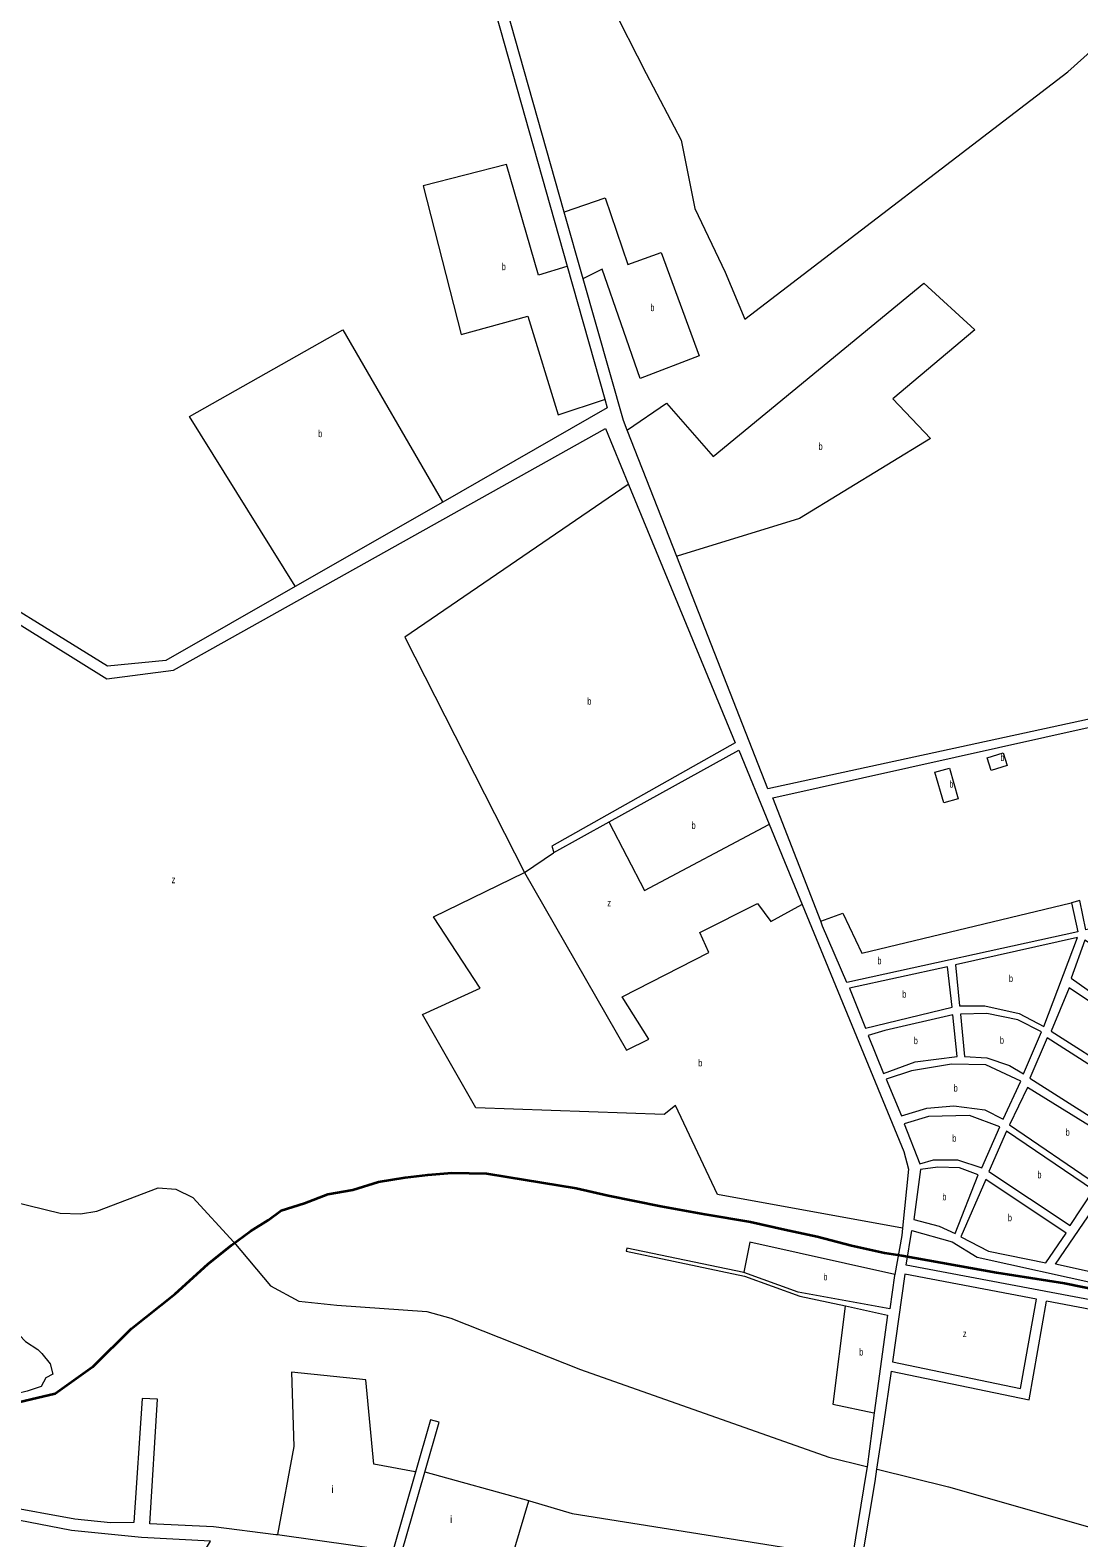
# Model space of a CAD drawing. Extents: x 639657 to 671642, y 222838 to 252123.
# Drawn here: x 663571 to 665060, y 237837 to 239977 of the extents above; entities that cross this region are included whole.
import ezdxf

# ---------------------------------------------------------------- set-up
doc = ezdxf.new("R2010")
doc.units = 0
doc.header["$LTSCALE"] = 4
for name, color, linetype, lineweight in [('1', 7, 'Continuous', 13), ('15', 7, 'Continuous', 13), ('21', 7, 'Continuous', 13), ('57', 7, 'Continuous', 35)]:
    doc.layers.add(name, color=color, linetype=linetype, lineweight=lineweight)
doc.layers.add('7', color=7, linetype='Continuous')

msp = doc.modelspace()

# ---------------------------------------------------------------- linework, layer by layer
at = {"layer": '1'}
msp.add_line((664696.14, 238704.97), (664693.436, 238711.921), dxfattribs=at)
for points in [[(662558.21, 239948.61), (662998.54, 240239.07), (663836.1, 240815.37), (664139.83, 240718.43), (664148.71, 240322.56), (664154.77, 240275.39), (664333.747, 239641.683), (664387.094, 239452.796)], [(665676.361, 240352.946), (666000.6, 240068.78), (666085.27, 239993.49), (665884.34, 239786.64), (665776.82, 239680.97), (665608.65, 239505.46), (665676.07, 239456.68), (665797.96, 239330.43), (665730.29, 239146.76), (665721.85, 239139.34), (664618.54, 238900.09), (664489.037, 239229.808), (664418.637, 239409.046)], [(664329.448, 239718.631), (664203.25, 240164.09), (664186.144, 240225.91)], [(663125.228, 238660.165), (663123.3, 238674.79), (662505.22, 239436.2), (662431.73, 239407.18), (662314.75, 239491.54), (662355.39, 239563.07), (662241.79, 239733.47), (662546.36, 239939.84), (662770.25, 239623.09), (663680.04, 239055.81), (663775.03, 239068.12), (664387.885, 239411.133), (664420.542, 239332.002)], [(663947.633, 239187.039), (663764.13, 239081.97), (663680.97, 239074.24), (662782, 239630.2), (662558.21, 239948.61)], [(664418.637, 239409.046), (664413.31, 239422.61), (664356.255, 239624.007), (664329.448, 239718.631)], [(664387.094, 239452.796), (664390.53, 239440.63), (664156.855, 239306.834), (663947.633, 239187.039)], [(664420.542, 239332.002), (664572, 238965), (664311.69, 238818.3), (664314.55, 238809.33), (664392.939, 238852.839)], [(664693.436, 238711.921), (664625.198, 238887.289), (665717.78, 239130.68), (665724.89, 239114.69)], [(664392.939, 238852.839), (664577, 238955), (664620.391, 238849.534), (664667.202, 238735.755)], [(665575.44, 238867.9), (665554.02, 238807.58), (665366, 238766), (665355.21, 238805.51), (665343.66, 238803.06), (665352.57, 238762.85), (665069.85, 238699.88), (665061.15, 238741.16), (665049.18, 238738.27)], [(664667.202, 238735.755), (664811.53, 238384.95), (664818.17, 238359.94), (664809.505, 238276.126)], [(665049.18, 238738.27), (665058.31, 238697), (664730.46, 238624.87), (664696.14, 238704.97)], [(664809.505, 238276.126), (664808.46, 238266.02), (664798.498, 238210.49)], [(664584.36, 238213.17), (664418.24, 238248.01), (664417.42, 238243.72), (664585.26, 238208.04), (664663.7, 238179.98), (664728.331, 238165.951)], [(664798.498, 238210.49), (664798.22, 238208.94), (664791.55, 238161.75), (664661.51, 238185.53), (664584.36, 238213.17)], [(664999.539, 238175.587), (664812.99, 238210.99), (664795.168, 238086.76)], [(664728.331, 238165.951), (664788, 238153), (664769.4, 238013.995), (664759.192, 237937.702)], [(664793.237, 238073.298), (664989.338, 238032.754), (665013.763, 238172.888)], [(664795.168, 238086.76), (664976.745, 238048.506), (664999.539, 238175.587)], [(665731.512, 237877.934), (665883.68, 237849.11), (665903.22, 238004.09), (665523.516, 238076.149), (665013.763, 238172.888)], [(664793.237, 238073.298), (664782.54, 237998.74), (664772.719, 237934.34)], [(663922.514, 237840.903), (663920.25, 237841.22), (663831.43, 237852.34), (663741.17, 237856.62), (663752.09, 238033.5), (663730.19, 238034.46), (663718.35, 237858.61), (663685.21, 237858.18), (663634.76, 237863.16), (663531.05, 237882.36), (663529.39, 237907.38), (663512.416, 237971.627), (663489.825, 238026.708), (663483.779, 238037.937)], [(664131.447, 237930.069), (664151.73, 238001.05), (664139.37, 238004.22), (664118.172, 237930.181)], [(664118.172, 237930.181), (664086.06, 237818.02), (663922.514, 237840.903)], [(664247.39, 237782.165), (664098.52, 237814.84), (664131.447, 237930.069)], [(664759.192, 237937.702), (664758.08, 237929.39), (664739.14, 237813.78), (664735.595, 237797.055)], [(664772.719, 237934.34), (664770.04, 237916.78), (664753.055, 237815.42)]]:
    msp.add_lwpolyline(points, dxfattribs=at)
for points in [[(665058, 238689), (664884.74, 238649.88), (664890.2, 238591.84), (664926.21, 238591.89), (664975.13, 238581.21), (665010.1, 238562.45)], [(665187.92, 238608.37), (665068, 238685), (665049, 238631), (665154.14, 238556.2)], [(664873.11, 238647.02), (664734.47, 238617.11), (664756.97, 238559.95), (664879.99, 238590.22)], [(665149.31, 238548.13), (665046.02, 238617.32), (665020.32, 238556.02), (665115.53, 238495.42)], [(664784.37, 238556.92), (664760.74, 238549.75), (664782.32, 238496.04), (664827.26, 238512.23), (664887.08, 238519.83), (664881.09, 238578.93)], [(664929, 238581), (664892, 238580), (664897.3, 238519.84), (664929.01, 238518.27), (664961.27, 238507.03), (664981.17, 238495.23), (665006.88, 238554.92), (664973, 238572.07)], [(665159.13, 238454.1), (665014.96, 238546.33), (664990.32, 238489.33), (665126.42, 238402.46)], [(664822.08, 238499.85), (664786.09, 238487.98), (664808.21, 238435.88), (664844.2, 238446.68), (664882.35, 238449.95), (664926.43, 238444.1), (664952.25, 238431.24), (664977.43, 238485.02), (664927.95, 238508.06), (664879.05, 238509.28)], [(665120.52, 238393.32), (664987, 238476), (664961.39, 238423.19), (665084.59, 238338.99)], [(664846.37, 238434.86), (664811.98, 238424.6), (664834.1, 238367.66), (664853.44, 238373.06), (664887.3, 238373.11), (664922.25, 238361.87), (664947.43, 238419.95), (664904.41, 238436.01)], [(665080.31, 238330.38), (664957.11, 238414.05), (664931.91, 238356.76), (665047.36, 238280.32)], [(664835.19, 238359.6), (664825.62, 238288.65), (664861.64, 238279.03), (664884.23, 238268.85), (664917, 238352), (664890.54, 238361.83), (664859.37, 238362.86)], [(665041.7, 238269.06), (664927.65, 238345.22), (664892.3, 238264.02), (664931.56, 238243.65), (665012.74, 238227.11)], [(665242.84, 238177.44), (665026.72, 238224.98), (665092.68, 238322.34), (665265.9, 238210.26)], [(665909.16, 238043.24), (665904.17, 238013.093), (665749.4, 238042.84), (665652.8, 238065.61), (664814.81, 238223.86), (664822.54, 238272.99), (664880.12, 238257.06), (664915.63, 238234.98), (665266.58, 238157.33)], [(663629.98, 237847.02), (663524.36, 237867.31), (663447.74, 237702.43), (663339.66, 237516.49), (663558.06, 237385.66), (663827.19, 237831.98), (663729.38, 237837.43)]]:
    msp.add_lwpolyline(points, close=True, dxfattribs=at)
at = {"layer": '15'}
msp.add_line((663390.04, 238352.76), (663613.86, 238297.53), dxfattribs=at)
for points in [[(663613.86, 238297.53), (663642.93, 238296.69), (663666.04, 238300.64), (663752.97, 238333.64), (663778.28, 238331.7), (663802.06, 238320.05), (663860.7, 238256.47), (663912.34, 238194.46), (663952.89, 238172.72), (664006.75, 238167.24), (664134.39, 238158.05), (664168.38, 238148.64), (664352.51, 238075.86), (664704.99, 237951.17)], [(664704.99, 237951.17), (664758.16, 237937.958), (664759.192, 237937.702)], [(664772.719, 237934.34), (664773.72, 237934.091), (664874.88, 237908.95)], [(664874.88, 237908.95), (665088.51, 237848.25), (665243.37, 237800.54), (665597.48, 237740.44), (665640.5, 237745.64)]]:
    msp.add_lwpolyline(points, dxfattribs=at)
at = {"layer": '21'}
for points in [[(664186.144, 240225.91), (664186.644, 240226.033), (664307.853, 240255.785), (664346.604, 240195.463), (664348.757, 240126.524), (664393.967, 240016.653), (664445.635, 239915.399), (664495.151, 239820.608), (664514.526, 239723.663), (664557.583, 239633.181), (664585.57, 239566.396), (665044.126, 239917.553), (665358.441, 240199.772), (665412.262, 240247.167), (665446.707, 240255.785), (665468.236, 240255.785), (665494.07, 240270.865), (665524.209, 240294.563), (665534.974, 240303.18), (665571.572, 240313.952), (665623.24, 240322.569), (665675.862, 240352.66), (665676.361, 240352.946)], [(664333.747, 239641.683), (664333.247, 239641.527), (664292.783, 239628.872), (664247.573, 239786.139), (664129.167, 239755.978), (664182.988, 239544.853), (664277.713, 239570.705), (664320.77, 239430.673), (664386.594, 239452.629), (664387.094, 239452.796)], [(664329.448, 239718.631), (664329.948, 239718.804), (664387.508, 239738.743), (664419.801, 239643.952), (664467.163, 239661.187), (664520.984, 239514.692), (664437.023, 239482.377), (664383.202, 239637.489), (664356.755, 239624.257), (664356.255, 239624.007)], [(664418.637, 239409.046), (664419.137, 239409.388), (664474.578, 239447.348), (664540.694, 239371.735), (664839.79, 239617.477), (664912.203, 239551.316), (664795.713, 239453.649), (664849.236, 239396.939), (664663.481, 239283.52), (664489.537, 239229.962), (664489.037, 239229.808)], [(663947.633, 239187.039), (663947.322, 239187.539), (663797.629, 239428.518), (664015.066, 239551.316), (664156.565, 239307.334), (664156.855, 239306.834)], [(664420.542, 239332.002), (664420.042, 239331.66), (664103.069, 239114.966), (664273.082, 238781.008)], [(664392.939, 238852.839), (664393.197, 238852.339), (664443.094, 238755.804), (664619.891, 238849.27), (664620.391, 238849.534)], [(664273.082, 238781.008), (664314.05, 238808.989), (664314.55, 238809.33)], [(664809.505, 238276.126), (664546.991, 238324.18), (664487.172, 238450.202), (664471.43, 238437.6), (664203.817, 238447.051), (664128.256, 238579.374), (664210.114, 238617.18), (664143.998, 238717.998), (664273.082, 238781.008)], [(664273.082, 238781.008), (664417.907, 238528.965), (664449.391, 238544.718), (664411.61, 238604.578), (664534.397, 238667.589), (664521.804, 238695.944), (664603.662, 238736.901), (664622.552, 238711.697), (664666.702, 238735.486), (664667.202, 238735.755)], [(664693.436, 238711.921), (664693.699, 238712.018), (664724.875, 238723.512), (664751.636, 238666.802), (665048.68, 238738.15), (665049.18, 238738.27)], [(664798.498, 238210.49), (664592.642, 238256.443), (664584.456, 238213.67), (664584.36, 238213.17)], [(664728.331, 238165.951), (664728.268, 238165.451), (664710.706, 238026.454), (664768.9, 238014.101), (664769.4, 238013.995)], [(663400.667, 238160.599), (663401.165, 238160.4), (663429.457, 238149.076), (663443.23, 238146.57), (663454.498, 238139.053), (663468.27, 238136.547), (663484.547, 238141.558), (663515.848, 238142.811), (663547.149, 238134.041), (663564.677, 238115.247), (663582.206, 238103.971), (663588.126, 238098.586)], [(663588.126, 238098.586), (663599.734, 238083.925), (663603.49, 238068.89), (663593.474, 238063.878), (663587.214, 238051.349), (663567.181, 238045.085), (663535.88, 238037.567), (663507.083, 238032.556), (663484.279, 238037.822), (663483.779, 238037.937)], [(664118.172, 237930.181), (664117.672, 237930.276), (664058.992, 237941.384), (664047.973, 238061.105), (663942.502, 238072.132), (663945.65, 237966.589), (663922.606, 237841.403), (663922.514, 237840.903)], [(664279.379, 237889.401), (664131.947, 237929.932), (664131.447, 237930.069)], [(664247.39, 237782.165), (664247.569, 237782.767), (664279.379, 237889.401)], [(664279.379, 237889.401), (664279.879, 237889.253), (664340.772, 237871.285), (664658.759, 237820.877), (664735.095, 237797.21), (664735.595, 237797.055)]]:
    msp.add_lwpolyline(points, dxfattribs=at)
for points in [[(664929.519, 238944.05), (664952.3, 238951.064), (664957.855, 238933.023), (664935.074, 238926.009)], [(664855.532, 238923.571), (664876.101, 238929.452), (664888.591, 238885.765), (664868.022, 238879.884)]]:
    msp.add_lwpolyline(points, close=True, dxfattribs=at)
at = {"layer": '57'}
for points in [[(663714.626, 238133.282), (663777.323, 238183.141), (663823.642, 238224.991), (663857.082, 238252.319), (663884.224, 238272.242), (663909.354, 238287.607), (663927.838, 238301.48), (663960.844, 238311.641), (663993.849, 238324.341), (664029.452, 238330.802), (664065.674, 238342.165), (664103.584, 238348.394), (664135.786, 238352.064), (664169.978, 238354.877), (664218.967, 238353.969), (664247.716, 238349.092), (664346.204, 238333.022), (664391.735, 238322.71), (664466.585, 238307.521), (664528.919, 238296.337), (664593.531, 238285.149), (664642.195, 238274.549), (664688.581, 238264.237), (664736.951, 238251.642), (664783.907, 238241.33), (664808.673, 238237.597), (664942.732, 238213.507), (665039.23, 238198.294), (665139.123, 238177.662)], [(663714.626, 238133.282), (663659.987, 238079.217), (663606.67, 238041.114), (663530.504, 238023.333), (663459.416, 238013.173), (663365.477, 238013.173), (663114.128, 238013.173), (662898.324, 238028.414), (662748.53, 238041.114), (662578.425, 238043.655), (662342.31, 238046.195), (662169.666, 238043.655), (661816.762, 238063.976), (661458.78, 238079.217), (660868.686, 238102.869)]]:
    msp.add_lwpolyline(points, dxfattribs=at)

# ---------------------------------------------------------------- texts
at = {"layer": '7'}
for s, width, p in [('b', 0.75, (664240.722, 239636.073)), ('b', 0.75, (664451.7, 239577.905)), ('b', 0.75, (663980.228, 239399.096)), ('b', 0.75, (664690.328, 239381.051)), ('b', 0.75, (664362.175, 239019.438)), ('b', 0.75, (664948.41, 238939.324)), ('b', 0.75, (664875.997, 238901.517)), ('b', 0.75, (664510.149, 238843.008)), ('z', 0.8, (663772.124, 238765.988)), ('z', 0.8, (664390.48, 238733.042)), ('b', 0.75, (664773.891, 238650.936)), ('b', 0.75, (664960.531, 238625.725)), ('b', 0.75, (664809.108, 238603.485)), ('b', 0.75, (664947.666, 238538.115)), ('b', 0.75, (664825.479, 238537.485)), ('b', 0.75, (664519.595, 238505.9)), ('b', 0.75, (664882.066, 238470.26)), ('b', 0.75, (664880.135, 238398.94)), ('b', 0.75, (665040.992, 238407.495)), ('b', 0.75, (665000.968, 238347.185)), ('b', 0.75, (664866.022, 238315.855)), ('b', 0.75, (664959.013, 238286.165)), ('b', 0.75, (664697.149, 238202.26)), ('z', 0.8, (664895.105, 238121.645)), ('b', 0.75, (664748.072, 238095.558))]:
    msp.add_text(s, height=10, dxfattribs=dict(at, width=width)).set_placement(p)
for p in [(663998.932, 237900.582), (664167.371, 237858.049)]:
    msp.add_text('i', height=10, dxfattribs=at).set_placement(p)

doc.saveas('drawing.dxf')
